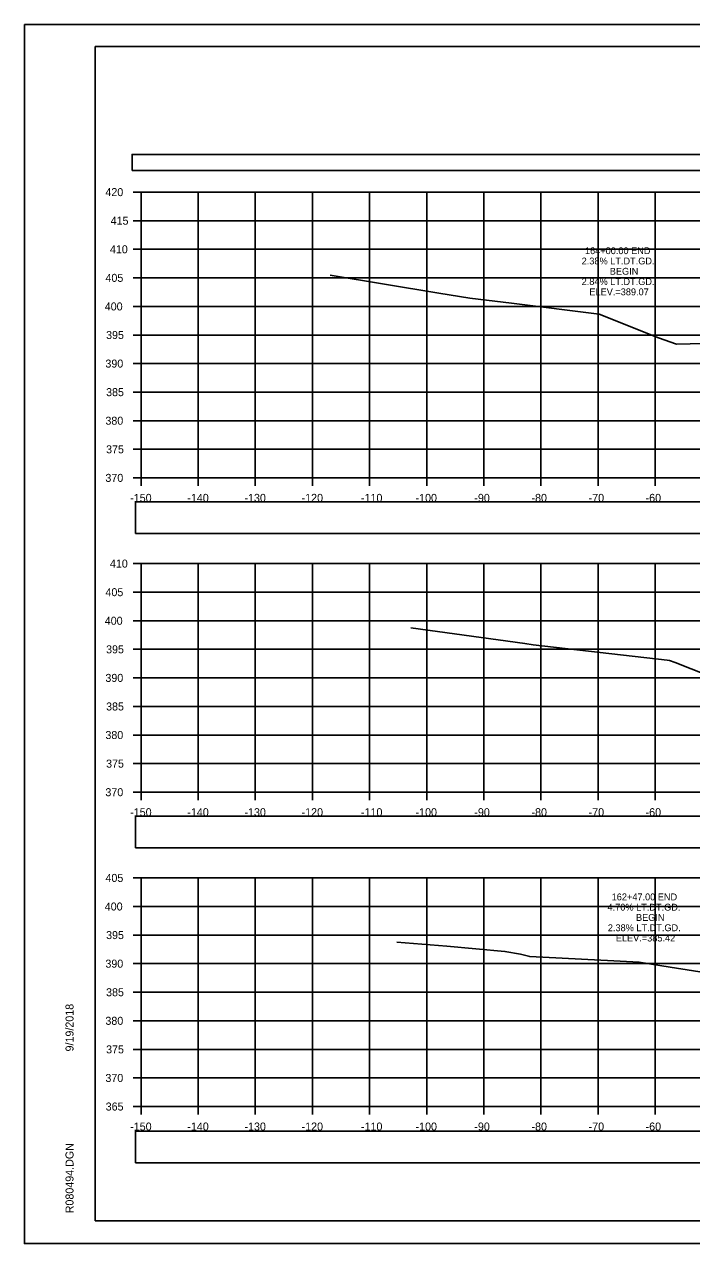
# Model space of a CAD drawing. Extents: x 1376273 to 1384221, y 378927 to 384592.
# Drawn here: x 1378054 to 1378170.8, y 380325.2 to 380538.5 of the extents above; entities that cross this region are included whole.
import ezdxf

# ---------------------------------------------------------------- set-up
doc = ezdxf.new("R2010")
doc.units = 0
for name, color, linetype in [('R_Axis', 7, 'Continuous'), ('R_Axis Annot', 7, 'Continuous'), ('R_Border', 7, 'Continuous'), ('R_Exist Surface', 7, 'Continuous'), ('R_Grid', 7, 'Continuous'), ('R_No Plot', 7, 'Continuous'), ('R_Xsect Elev', 7, 'Continuous')]:
    doc.layers.add(name, color=color, linetype=linetype)

msp = doc.modelspace()

# ---------------------------------------------------------------- linework, layer by layer
at = {"layer": 'R_Axis'}
for p, q in [((1378073.06, 380509.16), (1378074.46, 380509.16)), ((1378074.46, 380459.16), (1378074.46, 380509.16)), ((1378073.06, 380504.16), (1378074.46, 380504.16)), ((1378073.06, 380499.16), (1378074.46, 380499.16)), ((1378073.06, 380494.16), (1378074.46, 380494.16)), ((1378073.06, 380489.16), (1378074.46, 380489.16)), ((1378073.06, 380484.16), (1378074.46, 380484.16)), ((1378073.06, 380479.16), (1378074.46, 380479.16)), ((1378073.06, 380474.16), (1378074.46, 380474.16)), ((1378073.06, 380469.16), (1378074.46, 380469.16)), ((1378073.06, 380464.16), (1378074.46, 380464.16)), ((1378073.06, 380459.16), (1378074.46, 380459.16)), ((1378074.46, 380459.16), (1378374.46, 380459.16)), ((1378074.46, 380457.76), (1378074.46, 380459.16)), ((1378084.46, 380457.76), (1378084.46, 380459.16)), ((1378094.46, 380457.76), (1378094.46, 380459.16)), ((1378104.46, 380457.76), (1378104.46, 380459.16)), ((1378114.46, 380457.76), (1378114.46, 380459.16)), ((1378124.46, 380457.76), (1378124.46, 380459.16)), ((1378134.46, 380457.76), (1378134.46, 380459.16)), ((1378144.46, 380457.76), (1378144.46, 380459.16)), ((1378154.46, 380457.76), (1378154.46, 380459.16)), ((1378164.46, 380457.76), (1378164.46, 380459.16)), ((1378073.06, 380444.16), (1378074.46, 380444.16)), ((1378074.46, 380404.16), (1378074.46, 380444.16)), ((1378073.06, 380439.16), (1378074.46, 380439.16)), ((1378073.06, 380434.16), (1378074.46, 380434.16)), ((1378073.06, 380429.16), (1378074.46, 380429.16)), ((1378073.06, 380424.16), (1378074.46, 380424.16)), ((1378073.06, 380419.16), (1378074.46, 380419.16)), ((1378073.06, 380414.16), (1378074.46, 380414.16)), ((1378073.06, 380409.16), (1378074.46, 380409.16)), ((1378073.06, 380404.16), (1378074.46, 380404.16)), ((1378074.46, 380404.16), (1378374.46, 380404.16)), ((1378074.46, 380402.76), (1378074.46, 380404.16)), ((1378084.46, 380402.76), (1378084.46, 380404.16)), ((1378094.46, 380402.76), (1378094.46, 380404.16)), ((1378104.46, 380402.76), (1378104.46, 380404.16)), ((1378114.46, 380402.76), (1378114.46, 380404.16)), ((1378124.46, 380402.76), (1378124.46, 380404.16)), ((1378134.46, 380402.76), (1378134.46, 380404.16)), ((1378144.46, 380402.76), (1378144.46, 380404.16)), ((1378154.46, 380402.76), (1378154.46, 380404.16)), ((1378164.46, 380402.76), (1378164.46, 380404.16)), ((1378073.06, 380389.16), (1378074.46, 380389.16)), ((1378074.46, 380349.16), (1378074.46, 380389.16)), ((1378073.06, 380384.16), (1378074.46, 380384.16)), ((1378073.06, 380379.16), (1378074.46, 380379.16)), ((1378073.06, 380374.16), (1378074.46, 380374.16)), ((1378073.06, 380369.16), (1378074.46, 380369.16)), ((1378073.06, 380364.16), (1378074.46, 380364.16)), ((1378073.06, 380359.16), (1378074.46, 380359.16)), ((1378073.06, 380354.16), (1378074.46, 380354.16)), ((1378073.06, 380349.16), (1378074.46, 380349.16)), ((1378074.46, 380349.16), (1378374.46, 380349.16)), ((1378074.46, 380347.76), (1378074.46, 380349.16)), ((1378084.46, 380347.76), (1378084.46, 380349.16)), ((1378094.46, 380347.76), (1378094.46, 380349.16)), ((1378104.46, 380347.76), (1378104.46, 380349.16)), ((1378114.46, 380347.76), (1378114.46, 380349.16)), ((1378124.46, 380347.76), (1378124.46, 380349.16)), ((1378134.46, 380347.76), (1378134.46, 380349.16)), ((1378144.46, 380347.76), (1378144.46, 380349.16)), ((1378154.46, 380347.76), (1378154.46, 380349.16)), ((1378164.46, 380347.76), (1378164.46, 380349.16))]:
    msp.add_line(p, q, dxfattribs=at)
at = {"layer": 'R_Axis Annot'}
for points in [[(1378072.9, 380512.96), (1378374.7, 380512.96), (1378374.7, 380515.77), (1378072.9, 380515.77)], [(1378073.48, 380449.43), (1378375.28, 380449.43), (1378375.28, 380454.95), (1378073.48, 380454.95)], [(1378073.48, 380394.42), (1378375.28, 380394.42), (1378375.28, 380399.94), (1378073.48, 380399.94)], [(1378073.48, 380339.33), (1378375.28, 380339.33), (1378375.28, 380344.86), (1378073.48, 380344.86)]]:
    msp.add_lwpolyline(points, close=True, dxfattribs=at)
at = {"layer": 'R_Border'}
for p, q in [((1378066.46, 380534.62), (1378382.64, 380534.62)), ((1378066.46, 380329.16), (1378066.46, 380534.62)), ((1378066.46, 380329.16), (1378066.46, 380329.16)), ((1378382.64, 380329.16), (1378066.46, 380329.16))]:
    msp.add_line(p, q, dxfattribs=at)
at = {"layer": 'R_Exist Surface'}
for points in [[(1378107.55, 380494.62), (1378126.57, 380491.5), (1378132.02, 380490.61), (1378139.31, 380489.71), (1378154.67, 380487.8), (1378165.05, 380483.69), (1378168.16, 380482.58), (1378170.58, 380482.63), (1378178.78, 380482.76)], [(1378121.71, 380432.9), (1378141.64, 380430.16), (1378143.08, 380429.96), (1378166.53, 380427.29), (1378166.97, 380427.23), (1378167.92, 380426.86), (1378178.87, 380422.53)], [(1378119.21, 380377.94), (1378127.99, 380377.23), (1378138.16, 380376.31), (1378140.9, 380375.81), (1378142.48, 380375.39), (1378157.22, 380374.65), (1378161.64, 380374.4), (1378167.08, 380373.57), (1378175.25, 380372.29)]]:
    msp.add_lwpolyline(points, dxfattribs=at)
at = {"layer": 'R_Grid'}
for p, q in [((1378074.46, 380509.16), (1378374.46, 380509.16)), ((1378074.46, 380459.16), (1378074.46, 380509.16)), ((1378084.46, 380459.16), (1378084.46, 380509.16)), ((1378094.46, 380459.16), (1378094.46, 380509.16)), ((1378104.46, 380459.16), (1378104.46, 380509.16)), ((1378114.46, 380459.16), (1378114.46, 380509.16)), ((1378124.46, 380459.16), (1378124.46, 380509.16)), ((1378134.46, 380459.16), (1378134.46, 380509.16)), ((1378144.46, 380459.16), (1378144.46, 380509.16)), ((1378154.46, 380459.16), (1378154.46, 380509.16)), ((1378164.46, 380459.16), (1378164.46, 380509.16)), ((1378074.46, 380504.16), (1378374.46, 380504.16)), ((1378074.46, 380499.16), (1378374.46, 380499.16)), ((1378074.46, 380494.16), (1378374.46, 380494.16)), ((1378074.46, 380489.16), (1378374.46, 380489.16)), ((1378074.46, 380484.16), (1378374.46, 380484.16)), ((1378074.46, 380479.16), (1378374.46, 380479.16)), ((1378074.46, 380474.16), (1378374.46, 380474.16)), ((1378074.46, 380469.16), (1378374.46, 380469.16)), ((1378074.46, 380464.16), (1378374.46, 380464.16)), ((1378074.46, 380459.16), (1378374.46, 380459.16)), ((1378074.46, 380444.16), (1378374.46, 380444.16)), ((1378074.46, 380404.16), (1378074.46, 380444.16)), ((1378084.46, 380404.16), (1378084.46, 380444.16)), ((1378094.46, 380404.16), (1378094.46, 380444.16)), ((1378104.46, 380404.16), (1378104.46, 380444.16)), ((1378114.46, 380404.16), (1378114.46, 380444.16)), ((1378124.46, 380404.16), (1378124.46, 380444.16)), ((1378134.46, 380404.16), (1378134.46, 380444.16)), ((1378144.46, 380404.16), (1378144.46, 380444.16)), ((1378154.46, 380404.16), (1378154.46, 380444.16)), ((1378164.46, 380404.16), (1378164.46, 380444.16)), ((1378074.46, 380439.16), (1378374.46, 380439.16)), ((1378074.46, 380434.16), (1378374.46, 380434.16)), ((1378074.46, 380429.16), (1378374.46, 380429.16)), ((1378074.46, 380424.16), (1378374.46, 380424.16)), ((1378074.46, 380419.16), (1378374.46, 380419.16)), ((1378074.46, 380414.16), (1378374.46, 380414.16)), ((1378074.46, 380409.16), (1378374.46, 380409.16)), ((1378074.46, 380404.16), (1378374.46, 380404.16)), ((1378074.46, 380389.16), (1378374.46, 380389.16)), ((1378074.46, 380349.16), (1378074.46, 380389.16)), ((1378084.46, 380349.16), (1378084.46, 380389.16)), ((1378094.46, 380349.16), (1378094.46, 380389.16)), ((1378104.46, 380349.16), (1378104.46, 380389.16)), ((1378114.46, 380349.16), (1378114.46, 380389.16)), ((1378124.46, 380349.16), (1378124.46, 380389.16)), ((1378134.46, 380349.16), (1378134.46, 380389.16)), ((1378144.46, 380349.16), (1378144.46, 380389.16)), ((1378154.46, 380349.16), (1378154.46, 380389.16)), ((1378164.46, 380349.16), (1378164.46, 380389.16)), ((1378074.46, 380384.16), (1378374.46, 380384.16)), ((1378074.46, 380379.16), (1378374.46, 380379.16)), ((1378074.46, 380374.16), (1378374.46, 380374.16)), ((1378074.46, 380369.16), (1378374.46, 380369.16)), ((1378074.46, 380364.16), (1378374.46, 380364.16)), ((1378074.46, 380359.16), (1378374.46, 380359.16)), ((1378074.46, 380354.16), (1378374.46, 380354.16)), ((1378074.46, 380349.16), (1378374.46, 380349.16))]:
    msp.add_line(p, q, dxfattribs=at)
at = {"layer": 'R_No Plot'}
for p, q in [((1378054.06, 380538.51), (1378387.39, 380538.51)), ((1378054.06, 380325.18), (1378387.39, 380325.18))]:
    msp.add_line(p, q, dxfattribs=at)
for points in [[(1378054.05, 380538.51), (1378387.39, 380538.51), (1378387.39, 380325.17), (1378054.05, 380325.17)], [(1378300.38, 380534.62), (1378300.38, 380524.74), (1378336.11, 380524.74), (1378336.11, 380521.82), (1378359.31, 380521.82), (1378359.31, 380497.48), (1378382.64, 380497.48), (1378382.64, 380329.16), (1378066.46, 380329.16), (1378066.46, 380534.62)]]:
    msp.add_lwpolyline(points, close=True, dxfattribs=at)

# ---------------------------------------------------------------- texts
at = {"layer": 'R_Axis Annot'}
for s, p in [('420', (1378068.23, 380508.46)), ('415', (1378069.14, 380503.46)), ('410', (1378069.02, 380498.46)), ('405', (1378068.24, 380493.46)), ('400', (1378068.12, 380488.46)), ('395', (1378068.35, 380483.46)), ('390', (1378068.23, 380478.46)), ('385', (1378068.35, 380473.46)), ('380', (1378068.23, 380468.46)), ('375', (1378068.35, 380463.46)), ('370', (1378068.23, 380458.46)), ('-150', (1378072.57, 380454.96)), ('-140', (1378082.57, 380454.96)), ('-130', (1378092.57, 380454.96)), ('-120', (1378102.57, 380454.96)), ('-110', (1378112.96, 380454.96)), ('-100', (1378122.51, 380454.96)), ('-90', (1378132.8, 380454.96)), ('-80', (1378142.8, 380454.96)), ('-70', (1378152.8, 380454.96)), ('-60', (1378162.77, 380454.96)), ('410', (1378069.02, 380443.46)), ('405', (1378068.24, 380438.46)), ('400', (1378068.12, 380433.46)), ('395', (1378068.35, 380428.46)), ('390', (1378068.23, 380423.46)), ('385', (1378068.35, 380418.46)), ('380', (1378068.23, 380413.46)), ('375', (1378068.35, 380408.46)), ('370', (1378068.23, 380403.46)), ('-150', (1378072.57, 380399.96)), ('-140', (1378082.57, 380399.96)), ('-130', (1378092.57, 380399.96)), ('-120', (1378102.57, 380399.96)), ('-110', (1378112.96, 380399.96)), ('-100', (1378122.51, 380399.96)), ('-90', (1378132.8, 380399.96)), ('-80', (1378142.8, 380399.96)), ('-70', (1378152.8, 380399.96)), ('-60', (1378162.77, 380399.96)), ('405', (1378068.24, 380388.46)), ('400', (1378068.12, 380383.46)), ('395', (1378068.35, 380378.46)), ('390', (1378068.23, 380373.46)), ('385', (1378068.35, 380368.46)), ('380', (1378068.23, 380363.46)), ('375', (1378068.35, 380358.46)), ('370', (1378068.23, 380353.46)), ('365', (1378068.28, 380348.46)), ('-150', (1378072.57, 380344.96)), ('-140', (1378082.57, 380344.96)), ('-130', (1378092.57, 380344.96)), ('-120', (1378102.57, 380344.96)), ('-110', (1378112.96, 380344.96)), ('-100', (1378122.51, 380344.96)), ('-90', (1378132.8, 380344.96)), ('-80', (1378142.8, 380344.96)), ('-70', (1378152.8, 380344.96)), ('-60', (1378162.77, 380344.96))]:
    msp.add_text(s, height=1.4, dxfattribs=at).set_placement(p)
at = {"layer": 'R_Border'}
for s, p in [('9/19/2018', (1378062.65, 380358.8)), ('R080494.DGN', (1378062.65, 380330.48))]:
    msp.add_text(s, height=1.4, rotation=90, dxfattribs=at).set_placement(p)
at = {"layer": 'R_Xsect Elev'}
for s, p in [('164+00.00 END', (1378152.16, 380498.31)), ('2.38% LT.DT.GD.', (1378151.58, 380496.51)), ('2.84% LT.DT.GD.', (1378151.58, 380492.91)), ('BEGIN', (1378156.5, 380494.71)), ('ELEV.=389.07', (1378152.93, 380491.11)), ('162+47.00 END', (1378156.83, 380385.24)), ('4.70% LT.DT.GD.', (1378156.11, 380383.44)), ('2.38% LT.DT.GD.', (1378156.16, 380379.84)), ('BEGIN', (1378161.09, 380381.64)), ('ELEV.=385.42', (1378157.56, 380378.04))]:
    msp.add_text(s, height=1.2, rotation=360, dxfattribs=at).set_placement(p)

doc.saveas('drawing.dxf')
